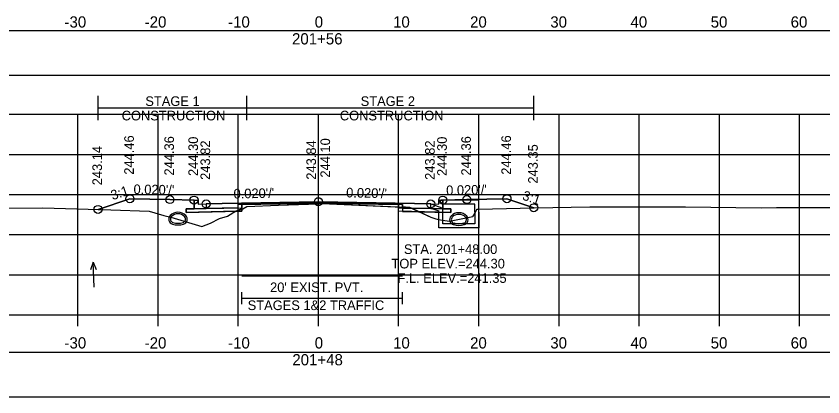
# Model space of a CAD drawing. Extents: x 1369627 to 1374022, y 380035 to 398173.
# Drawn here: x 1372060.8 to 1372161.4, y 380519.2 to 380566.7 of the extents above; entities that cross this region are included whole.
import ezdxf

# ---------------------------------------------------------------- set-up
doc = ezdxf.new("R2010")
doc.units = 0
for name, color, linetype in [('Default', 7, 'Continuous'), ('R_Alt Surface', 7, 'Continuous'), ('R_Axis', 7, 'Continuous'), ('R_Axis Annot', 7, 'Continuous'), ('R_Drive', 7, 'Continuous'), ('R_Exist Surface', 7, 'Continuous'), ('R_Fin Surface', 7, 'Continuous'), ('R_Grid', 7, 'Continuous'), ('R_MOT', 7, 'Continuous'), ('R_No Plot', 7, 'Continuous'), ('R_Water', 7, 'Continuous'), ('R_Water Annot', 7, 'Continuous'), ('R_Xsect Elev', 7, 'Continuous'), ('R_Xsect Slope', 7, 'Continuous'), ('T_Vehicle Path Rt', 7, 'Continuous')]:
    doc.layers.add(name, color=color, linetype=linetype)

msp = doc.modelspace()

# ---------------------------------------------------------------- linework, layer by layer
at = {"layer": 'Default'}
for p, q in [((1372089, 380530.75), (1372089, 380532.25)), ((1372109, 380530.75), (1372109, 380532.25)), ((1372089, 380531.5), (1372109, 380531.5))]:
    msp.add_line(p, q, dxfattribs=at)
for points in [[(1371948.53, 380559.31), (1372248.53, 380559.31), (1372248.53, 380564.83), (1371948.53, 380564.83)], [(1372083.02, 380543.73), (1372083.52, 380543.73), (1372083.53, 380543.23), (1372084.53, 380543.25), (1372084.53, 380542.67), (1372083.03, 380542.64)], [(1372113.53, 380543.23), (1372113.54, 380543.73), (1372114.04, 380543.73), (1372114.03, 380542.64), (1372112.53, 380542.67), (1372112.53, 380543.25)], [(1371948.53, 380519.2), (1372248.53, 380519.2), (1372248.53, 380524.73), (1371948.53, 380524.73)]]:
    msp.add_lwpolyline(points, close=True, dxfattribs=at)
at = {"layer": 'R_Alt Surface'}
msp.add_lwpolyline([(1372083.03, 380543.74), (1372083.03, 380542.64), (1372084.53, 380542.67), (1372089, 380542.76), (1372089, 380543.17), (1372098.53, 380543.36), (1372109, 380543.16), (1372109, 380542.74), (1372112.53, 380542.67), (1372114.03, 380542.64), (1372114.03, 380543.74)], dxfattribs=at)
for points in [[(1372082.03, 380542.62), (1372083.03, 380542.64), (1372084.53, 380542.67), (1372089, 380542.76), (1372089, 380542.34), (1372082.03, 380542.2)], [(1372115.03, 380542.62), (1372114.03, 380542.64), (1372112.53, 380542.67), (1372109, 380542.74), (1372109, 380542.32), (1372115.03, 380542.2)]]:
    msp.add_lwpolyline(points, close=True, dxfattribs=at)
at = {"layer": 'R_Axis'}
for p, q in [((1371948.53, 380529.43), (1372248.53, 380529.43)), ((1372068.53, 380528.03), (1372068.53, 380529.43)), ((1372078.53, 380528.03), (1372078.53, 380529.43)), ((1372088.53, 380528.03), (1372088.53, 380529.43)), ((1372098.53, 380528.03), (1372098.53, 380529.43)), ((1372108.53, 380528.03), (1372108.53, 380529.43)), ((1372118.53, 380528.03), (1372118.53, 380529.43)), ((1372128.53, 380528.03), (1372128.53, 380529.43)), ((1372138.53, 380528.03), (1372138.53, 380529.43)), ((1372148.53, 380528.03), (1372148.53, 380529.43)), ((1372158.53, 380528.03), (1372158.53, 380529.43))]:
    msp.add_line(p, q, dxfattribs=at)
at = {"layer": 'R_Drive'}
for centre, radius, start, end in [((1372081.02, 380540.87), 1.35, 43.6485, 136.3515), ((1372080.51, 380541.36), 0.646, 136.3515, 253.9529), ((1372080.51, 380541.36), 0.438, 136.3515, 253.9529), ((1372081.02, 380540.87), 1.15, 43.6485, 136.3515), ((1372081.53, 380541.36), 0.438, 286.0471, 43.6485), ((1372081.53, 380541.36), 0.646, 286.0471, 43.6485), ((1372115.53, 380541.29), 0.646, 136.3515, 253.9529), ((1372116.04, 380540.81), 1.35, 43.6485, 136.3515), ((1372115.53, 380541.29), 0.438, 136.3515, 253.9529), ((1372116.04, 380540.81), 1.15, 43.6485, 136.3515), ((1372116.55, 380541.29), 0.438, 286.0471, 43.6485), ((1372116.55, 380541.29), 0.646, 286.0471, 43.6485), ((1372081.02, 380543.14), 2.5, 253.9529, 286.0471), ((1372081.02, 380543.14), 2.29, 253.9529, 286.0471), ((1372116.04, 380543.08), 2.5, 253.9529, 286.0471), ((1372116.04, 380543.08), 2.29, 253.9529, 286.0471)]:
    msp.add_arc(centre, radius, start, end, dxfattribs=at)
at = {"layer": 'R_Exist Surface'}
msp.add_lwpolyline([(1372047.27, 380542.71), (1372064.16, 380542.78), (1372072.65, 380542.52), (1372077.44, 380542.36), (1372079.26, 380541.82), (1372080.12, 380541.61), (1372083.98, 380540.42), (1372085.08, 380540.84), (1372086.19, 380541.42), (1372087.19, 380541.74), (1372087.97, 380542.23), (1372089.09, 380542.65), (1372089.6, 380542.94), (1372093.57, 380543.08), (1372099, 380543.29), (1372109.37, 380542.84), (1372109.93, 380542.82), (1372112.56, 380541.62), (1372113.04, 380541.42), (1372113.47, 380541.31), (1372114.87, 380541.1), (1372117.78, 380541.69), (1372117.83, 380541.71), (1372118.02, 380542.05), (1372118.29, 380542.56), (1372118.3, 380542.58), (1372118.55, 380542.58), (1372125.45, 380542.78), (1372132.37, 380542.88), (1372134.01, 380542.88), (1372138.16, 380542.87), (1372144.31, 380542.9), (1372153.72, 380542.77), (1372155.63, 380542.79), (1372168.38, 380542.8)], dxfattribs=at)
at = {"layer": 'R_Fin Surface'}
msp.add_lwpolyline([(1372071.05, 380542.57), (1372075.02, 380543.89), (1372080.02, 380543.79), (1372083.02, 380543.73), (1372083.52, 380543.73), (1372083.53, 380543.23), (1372084.53, 380543.25), (1372086.53, 380543.29), (1372098.53, 380543.53), (1372110.53, 380543.29), (1372112.53, 380543.25), (1372113.53, 380543.23), (1372113.54, 380543.73), (1372114.04, 380543.73), (1372117.04, 380543.79), (1372122.04, 380543.89), (1372125.38, 380542.78)], dxfattribs=at)
at = {"layer": 'R_Grid'}
for p, q in [((1371948.53, 380554.43), (1372248.53, 380554.43)), ((1372068.53, 380529.43), (1372068.53, 380554.43)), ((1372078.53, 380529.43), (1372078.53, 380554.43)), ((1372088.53, 380529.43), (1372088.53, 380554.43)), ((1372098.53, 380529.43), (1372098.53, 380554.43)), ((1372108.53, 380529.43), (1372108.53, 380554.43)), ((1372118.53, 380529.43), (1372118.53, 380554.43)), ((1372128.53, 380529.43), (1372128.53, 380554.43)), ((1372138.53, 380529.43), (1372138.53, 380554.43)), ((1372148.53, 380529.43), (1372148.53, 380554.43)), ((1372158.53, 380529.43), (1372158.53, 380554.43)), ((1371948.53, 380549.43), (1372248.53, 380549.43)), ((1371948.53, 380544.43), (1372248.53, 380544.43)), ((1371948.53, 380539.43), (1372248.53, 380539.43)), ((1371948.53, 380534.43), (1372248.53, 380534.43)), ((1371948.53, 380529.43), (1372248.53, 380529.43))]:
    msp.add_line(p, q, dxfattribs=at)
at = {"layer": 'R_MOT'}
for p, q in [((1372071.05, 380553.71), (1372071.05, 380556.71)), ((1372089.6, 380553.71), (1372089.6, 380556.71)), ((1372125.38, 380553.71), (1372125.38, 380556.71)), ((1372071.05, 380555.21), (1372125.38, 380555.21))]:
    msp.add_line(p, q, dxfattribs=at)
at = {"layer": 'R_No Plot'}
for points in [[(1372083.02, 380543.73), (1372083.03, 380542.64), (1372084.53, 380542.67), (1372088.53, 380542.75), (1372088.53, 380543.16), (1372098.53, 380543.36), (1372108.53, 380543.16), (1372108.53, 380542.75), (1372112.53, 380542.67), (1372114.03, 380542.64), (1372114.04, 380543.73)], [(1372089, 380534.29), (1372109, 380534.29)]]:
    msp.add_lwpolyline(points, dxfattribs=at)
for points in [[(1372098.53, 380543.53), (1372086.53, 380543.29), (1372084.53, 380543.25), (1372084.53, 380542.67), (1372088.53, 380542.75), (1372088.53, 380543.16), (1372098.53, 380543.36), (1372108.53, 380543.16), (1372108.53, 380542.75), (1372112.53, 380542.67), (1372112.53, 380543.25), (1372110.53, 380543.29)], [(1372088.53, 380542.75), (1372084.53, 380542.67), (1372083.03, 380542.64), (1372082.03, 380542.62), (1372082.03, 380542.2), (1372088.53, 380542.33)], [(1372108.53, 380542.75), (1372112.53, 380542.67), (1372114.03, 380542.64), (1372115.03, 380542.62), (1372115.03, 380542.2), (1372108.53, 380542.33)]]:
    msp.add_lwpolyline(points, close=True, dxfattribs=at)
for centre in [(1372075.02, 380543.89), (1372080.02, 380543.79), (1372083.02, 380543.73), (1372114.04, 380543.73), (1372117.04, 380543.79), (1372122.04, 380543.89), (1372084.53, 380543.25), (1372098.53, 380543.53), (1372112.53, 380543.25), (1372125.38, 380542.78), (1372071.05, 380542.57)]:
    msp.add_circle(centre, 0.5, dxfattribs=at)
at = {"layer": 'R_Water'}
for p, q in [((1372112.54, 380543.25), (1372114.04, 380542.73)), ((1372113.71, 380543.57), (1372113.79, 380543.73)), ((1372113.71, 380543.57), (1372114.04, 380543.23)), ((1372118.54, 380543.73), (1372113.79, 380543.73)), ((1372118.04, 380543.23), (1372114.04, 380543.23)), ((1372118.04, 380542.23), (1372118.04, 380543.23)), ((1372118.54, 380542.23), (1372118.54, 380543.73)), ((1372112.54, 380542.73), (1372113.54, 380542.38)), ((1372113.54, 380542.23), (1372113.54, 380542.38)), ((1372114.04, 380542.23), (1372114.04, 380542.73))]:
    msp.add_line(p, q, dxfattribs=at)
for points in [[(1372112.54, 380542.73), (1372112.54, 380543.25)], [(1372118.54, 380542.23), (1372118.54, 380540.28), (1372116.04, 380540.28), (1372113.54, 380540.28), (1372113.54, 380542.23)], [(1372118.04, 380542.23), (1372118.04, 380540.78), (1372116.04, 380540.78), (1372114.04, 380540.78), (1372114.04, 380542.23)]]:
    msp.add_lwpolyline(points, dxfattribs=at)
for centre, radius, start, end in [((1372115.53, 380541.29), 0.646, 136.3515, 253.9529), ((1372116.04, 380540.8), 1.35, 43.6485, 136.3515), ((1372115.53, 380541.29), 0.438, 136.3515, 253.9529), ((1372116.04, 380540.8), 1.15, 43.6485, 136.3515), ((1372116.55, 380541.29), 0.438, 286.0471, 43.6485), ((1372116.55, 380541.29), 0.646, 286.0471, 43.6485), ((1372116.04, 380543.07), 2.5, 253.9529, 286.0471), ((1372116.04, 380543.07), 2.29, 253.9529, 286.0471)]:
    msp.add_arc(centre, radius, start, end, dxfattribs=at)
at = {"layer": 'R_Water Annot'}
for p, q in [((1372070.45, 380536.01), (1372070.13, 380535.03)), ((1372070.57, 380532.87), (1372070.45, 380536.01)), ((1372070.45, 380536.01), (1372070.83, 380535.06))]:
    msp.add_line(p, q, dxfattribs=at)
at = {"layer": 'R_Xsect Elev'}
msp.add_line((1372098.53, 380543.27), (1372098.53, 380553.27), dxfattribs=at)
at = {"layer": 'T_Vehicle Path Rt'}
for p, q in [((1372083.03, 380542.64), (1372083.02, 380543.73)), ((1372098.53, 380543.27), (1372098.53, 380543.36)), ((1372109, 380543.16), (1372098.53, 380543.36)), ((1372098.53, 380543.36), (1372098.53, 380543.27)), ((1372114.04, 380543.73), (1372114.03, 380542.64)), ((1372088.23, 380542.33), (1372082.03, 380542.2)), ((1372087.85, 380542.15), (1372087.97, 380542.23)), ((1372087.97, 380542.23), (1372088.23, 380542.33)), ((1372089, 380542.62), (1372088.23, 380542.33)), ((1372088.23, 380542.33), (1372089, 380542.34)), ((1372089, 380542.76), (1372089, 380542.62)), ((1372089, 380542.62), (1372089.09, 380542.65)), ((1372089, 380542.34), (1372089, 380542.62)), ((1372109, 380542.86), (1372109, 380543.16)), ((1372109, 380542.86), (1372109, 380542.74)), ((1372110.15, 380542.72), (1372109, 380542.74)), ((1372109, 380542.74), (1372110.15, 380542.72)), ((1372111.11, 380542.28), (1372110.15, 380542.72)), ((1372111.11, 380542.28), (1372111.5, 380542.11))]:
    msp.add_line(p, q, dxfattribs=at)
for points in [[(1372083.02, 380543.73), (1372080.02, 380543.79), (1372075.02, 380543.89), (1372071.05, 380542.57)], [(1372098.53, 380543.36), (1372089, 380543.17), (1372089, 380542.76)], [(1372089.09, 380542.65), (1372089.6, 380542.94), (1372093.57, 380543.08), (1372098.53, 380543.27)], [(1372098.53, 380543.27), (1372099, 380543.29), (1372109, 380542.86)], [(1372125.38, 380542.78), (1372122.04, 380543.89), (1372117.04, 380543.79), (1372114.04, 380543.73)], [(1372071.05, 380542.57), (1372072.65, 380542.52), (1372077.44, 380542.36), (1372079.26, 380541.82), (1372080.12, 380541.61), (1372083.98, 380540.42), (1372085.08, 380540.84), (1372086.19, 380541.42), (1372087.19, 380541.74), (1372087.85, 380542.15)], [(1372082.03, 380542.2), (1372082.03, 380542.62), (1372083.03, 380542.64)], [(1372110.15, 380542.72), (1372109.93, 380542.82), (1372109.37, 380542.84), (1372109, 380542.86)], [(1372109, 380542.74), (1372109, 380542.32), (1372111.11, 380542.28)], [(1372114.03, 380542.64), (1372115.03, 380542.62), (1372115.03, 380542.2), (1372111.11, 380542.28)], [(1372111.5, 380542.11), (1372112.56, 380541.62), (1372113.04, 380541.42), (1372113.47, 380541.31), (1372114.87, 380541.1), (1372117.78, 380541.69), (1372117.83, 380541.71), (1372118.02, 380542.05), (1372118.29, 380542.56), (1372118.3, 380542.58), (1372118.55, 380542.58), (1372125.38, 380542.78)]]:
    msp.add_lwpolyline(points, dxfattribs=at)

# ---------------------------------------------------------------- texts
at = {"layer": 'R_Axis Annot'}
for s, height, p in [('-30', 1.4, (1372066.87, 380565.23)), ('-20', 1.4, (1372076.87, 380565.23)), ('-10', 1.4, (1372087.27, 380565.23)), ('0', 1.4, (1372098.07, 380565.23)), ('10', 1.4, (1372107.84, 380565.23)), ('20', 1.4, (1372117.44, 380565.23)), ('30', 1.4, (1372127.44, 380565.23)), ('40', 1.4, (1372137.44, 380565.23)), ('50', 1.4, (1372147.44, 380565.23)), ('60', 1.4, (1372157.41, 380565.23)), ('201+56', 1.4, (1372095.24, 380563.13)), ("20' EXIST. PVT.", 1.2, (1372092.5, 380532.26)), ('STAGES 1&2 TRAFFIC', 1.2, (1372089.71, 380530.02)), ('-30', 1.4, (1372066.87, 380525.23)), ('-20', 1.4, (1372076.87, 380525.23)), ('-10', 1.4, (1372087.27, 380525.23)), ('0', 1.4, (1372098.07, 380525.23)), ('10', 1.4, (1372107.84, 380525.23)), ('20', 1.4, (1372117.44, 380525.23)), ('30', 1.4, (1372127.44, 380525.23)), ('40', 1.4, (1372137.44, 380525.23)), ('50', 1.4, (1372147.44, 380525.23)), ('60', 1.4, (1372157.41, 380525.23)), ('201+48', 1.4, (1372095.28, 380523.13))]:
    msp.add_text(s, height=height, dxfattribs=at).set_placement(p)
at = {"layer": 'R_MOT'}
for s, p in [('STAGE 1', (1372076.95, 380555.46)), ('STAGE 2', (1372103.8, 380555.46)), ('CONSTRUCTION', (1372074, 380553.66)), ('CONSTRUCTION', (1372101.2, 380553.66))]:
    msp.add_text(s, height=1.2, dxfattribs=at).set_placement(p)
at = {"layer": 'R_Water Annot'}
for s, p in [('STA. 201+48.00', (1372109.19, 380537.01)), ('TOP ELEV.=244.30', (1372107.64, 380535.21)), ('F.L. ELEV.=241.35', (1372108.39, 380533.41))]:
    msp.add_text(s, height=1.2, dxfattribs=at).set_placement(p)
at = {"layer": 'R_Xsect Elev'}
for s, p in [('244.46', (1372075.52, 380546.89)), ('244.36', (1372080.52, 380546.79)), ('244.30', (1372083.52, 380546.73)), ('244.10', (1372099.98, 380546.53)), ('244.30', (1372114.54, 380546.73)), ('244.36', (1372117.54, 380546.79)), ('244.46', (1372122.54, 380546.89)), ('243.14', (1372071.55, 380545.57)), ('243.82', (1372085.03, 380546.25)), ('243.84', (1372098.23, 380546.27)), ('243.82', (1372113.03, 380546.25)), ('243.35', (1372125.88, 380545.78))]:
    msp.add_text(s, height=1.2, rotation=90, dxfattribs=at).set_placement(p)
at = {"layer": 'R_Xsect Slope'}
for s, rotation, p in [('3:1', 18.4332, (1372072.87, 380543.71)), ("0.020'/'", 358.8542, (1372075.47, 380544.49)), ("0.020'/'", 1.1458, (1372087.96, 380543.92)), ("0.020'/'", 358.8542, (1372101.98, 380544.07)), ("0.020'/'", 1.1458, (1372114.47, 380544.34)), ('3:1', 341.5668, (1372123.87, 380543.81))]:
    msp.add_text(s, height=1.2, rotation=rotation, dxfattribs=at).set_placement(p)

doc.saveas('drawing.dxf')
